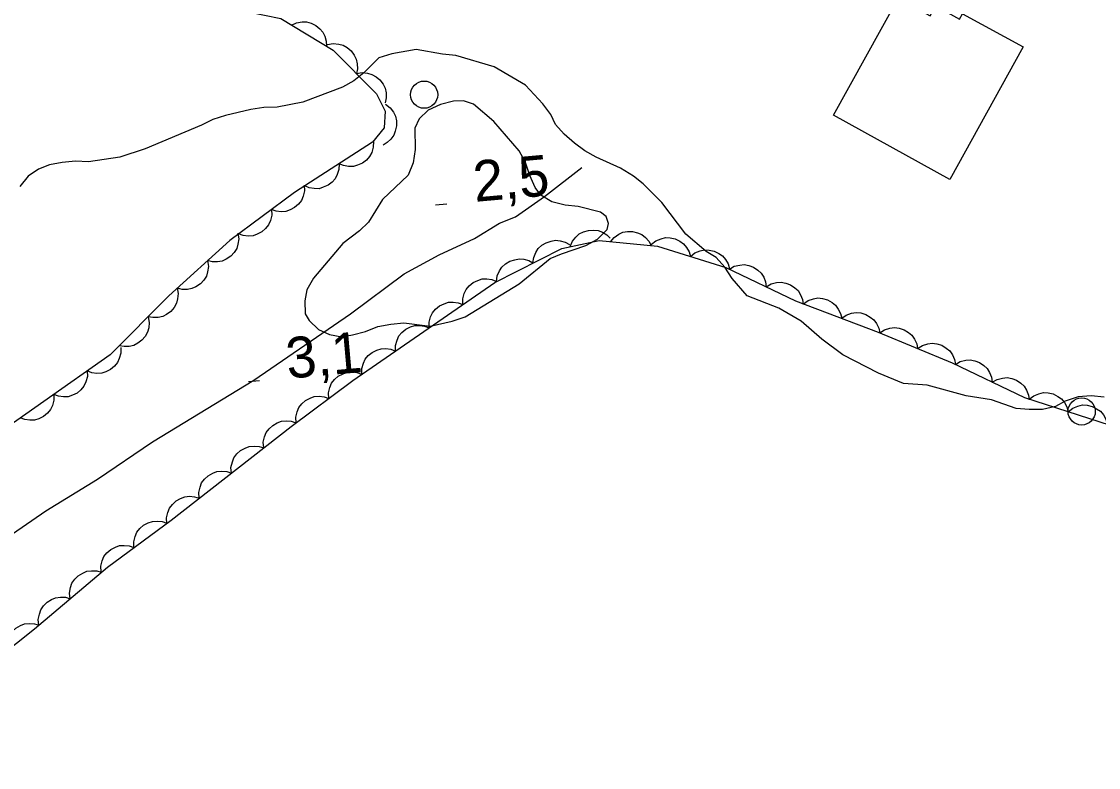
# Model space of a CAD drawing. Extents: x 336540 to 340074, y 5572036 to 5573747.
# Drawn here: x 337934.5 to 338013.4, y 5572722 to 5572776.8 of the extents above; entities that cross this region are included whole.
import ezdxf

# ---------------------------------------------------------------- set-up
doc = ezdxf.new("R2010")
doc.units = 0
for name, color, linetype in [('Niveau 2', 7, 'Continuous'), ('Niveau 22', 7, 'Continuous'), ('Niveau 3', 7, 'Continuous'), ('Niveau 31', 7, 'Continuous'), ('Niveau 36', 7, 'Continuous'), ('Niveau 44', 7, 'Continuous')]:
    doc.layers.add(name, color=color, linetype=linetype)

msp = doc.modelspace()

# ---------------------------------------------------------------- linework, layer by layer
at = {"layer": 'Niveau 2'}
for points in [[(338013.87, 5572749.22), (338012.91, 5572749.31), (338011.96, 5572749.23), (338011.01, 5572748.93), (338010.28, 5572748.52), (338009.33, 5572748.32), (338008.37, 5572748.3), (338007.41, 5572748.39), (338005.59, 5572749.02), (338003.73, 5572749.32), (338000.89, 5572750.09), (337999.14, 5572750.22), (337997.32, 5572750.97), (337994.7, 5572752.31), (337993.15, 5572753.46), (337991.65, 5572754.78), (337990, 5572755.75), (337987.67, 5572756.65), (337986.57, 5572757.92), (337986.04, 5572758.76), (337985.4, 5572759.47), (337984.66, 5572759.91), (337983.17, 5572761.17), (337981.42, 5572763.49), (337980.04, 5572764.87), (337979.35, 5572765.42), (337978.38, 5572766.01), (337976.61, 5572766.82), (337975.76, 5572767.3), (337975.01, 5572767.85), (337974.26, 5572768.51), (337973.63, 5572769.23), (337973.27, 5572769.95), (337972.69, 5572770.73), (337971.42, 5572772.1), (337969.13, 5572773.46), (337966.3, 5572774.29), (337965.34, 5572774.38), (337963.41, 5572774.73), (337961.62, 5572774.41), (337960.67, 5572774.1), (337959.56, 5572773), (337958.84, 5572772.42), (337958.01, 5572771.95), (337955.1, 5572770.87), (337953.2, 5572770.48), (337952.24, 5572770.46), (337951.28, 5572770.32), (337949.43, 5572769.88), (337948.48, 5572769.58), (337947.65, 5572769.16), (337943.52, 5572767.43), (337941.67, 5572766.82), (337939.37, 5572766.48), (337938.41, 5572766.52), (337937.45, 5572766.44), (337936.5, 5572766.25), (337935.71, 5572765.95), (337934.94, 5572765.42), (337934.33, 5572764.67)], [(337958.02, 5572760.48), (337955.88, 5572757.94), (337955.39, 5572757.09), (337955.24, 5572756.29), (337955.26, 5572755.33), (337955.56, 5572754.83), (337956.25, 5572754.17), (337957.05, 5572753.8), (337957.95, 5572753.65), (337958.74, 5572753.78), (337959.69, 5572754.03), (337960.59, 5572754.39), (337961.54, 5572754.58), (337962.5, 5572754.66), (337964.42, 5572754.43), (337966.05, 5572754.8), (337967, 5572755.11), (337970.95, 5572757.52), (337973.22, 5572759.38), (337974.06, 5572759.74), (337975.85, 5572760.34), (337976.69, 5572760.81), (337977.4, 5572761.51), (337977.51, 5572761.96), (337977.33, 5572762.47), (337976.92, 5572762.79), (337975.28, 5572763.21), (337974.32, 5572763.3), (337973.35, 5572763.55), (337972.55, 5572764.04), (337972.14, 5572764.6), (337971.73, 5572765.49), (337971.42, 5572766.44), (337970.95, 5572767.28), (337969.1, 5572769.43), (337967.6, 5572770.7), (337966.87, 5572770.96), (337966.13, 5572770.94), (337965.18, 5572770.69), (337964.29, 5572770.28), (337963.62, 5572769.64), (337963.3, 5572768.96), (337963.34, 5572767.38), (337963.19, 5572766.41), (337962.82, 5572765.5), (337960.94, 5572763.71), (337959.91, 5572762.05), (337959.24, 5572761.41), (337958.02, 5572760.48)]]:
    msp.add_lwpolyline(points, dxfattribs=at)
at = {"layer": 'Niveau 22'}
msp.add_lwpolyline([(337906.03, 5572720.49), (337912.12, 5572723.78), (337915.58, 5572726.51), (337920.14, 5572729.71), (337924.3, 5572732.39), (337928.22, 5572735.08), (337931.65, 5572737.73), (337936.24, 5572740.87), (337940.02, 5572743.2), (337944.07, 5572745.93), (337951.49, 5572750.46), (337958.58, 5572755.34), (337962.53, 5572758.26), (337965.1, 5572759.66), (337967.67, 5572760.85), (337969.51, 5572761.97), (337970.68, 5572762.45), (337972.82, 5572763.93), (337975.55, 5572766.07)], dxfattribs=at)
at = {"layer": 'Niveau 3'}
for p, q in [((337964.83, 5572763.32), (337965.64, 5572763.39)), ((337951.1, 5572750.36), (337951.91, 5572750.43))]:
    msp.add_line(p, q, dxfattribs=at)
at = {"layer": 'Niveau 31'}
msp.add_lwpolyline([(338002.54, 5572765.19), (337994, 5572769.9), (337998.74, 5572778.49), (338001.09, 5572777.19), (338001.49, 5572777.92), (338003.25, 5572776.95), (338003.47, 5572777.35), (338007.91, 5572774.91), (338002.54, 5572765.19)], dxfattribs=at)
at = {"layer": 'Niveau 36'}
for centre in [(337963.984, 5572771.408), (338012.209, 5572748.172)]:
    msp.add_circle(centre, 1, dxfattribs=at)
at = {"layer": 'Niveau 44'}
for points in [[(337934.4, 5572794.68), (337934.66, 5572793.79), (337934.74, 5572792.83), (337934.66, 5572786.75), (337935.28, 5572781.4), (337936.25, 5572779.81), (337937.17, 5572779.05), (337938.58, 5572778.41), (337942.69, 5572777.91), (337948.68, 5572777.98), (337953.47, 5572776.99), (337957.31, 5572774.68), (337960.5, 5572771.46), (337961.13, 5572770.21), (337961.05, 5572768.98), (337960.2, 5572767.92), (337954.48, 5572764.24), (337949.74, 5572760.71), (337945.27, 5572756.64), (337940.95, 5572752.31), (337931.21, 5572745.48)], [(337954.26, 5572776.52), (337954.63, 5572776.69), (337955.04, 5572776.75), (337955.37, 5572776.75), (337955.71, 5572776.65), (337956.04, 5572776.49), (337956.33, 5572776.24), (337956.55, 5572776), (337956.7, 5572775.69), (337956.81, 5572775.33), (337956.83, 5572774.97)], [(337956.91, 5572775.08), (337957.32, 5572775.16), (337957.73, 5572775.11), (337958.05, 5572775.03), (337958.35, 5572774.86), (337958.63, 5572774.62), (337958.85, 5572774.3), (337959.01, 5572774.02), (337959.08, 5572773.67), (337959.09, 5572773.3), (337959.02, 5572772.95)], [(337959.02, 5572772.95), (337959.43, 5572773.03), (337959.84, 5572772.98), (337960.16, 5572772.9), (337960.46, 5572772.72), (337960.74, 5572772.49), (337960.97, 5572772.17), (337961.12, 5572771.89), (337961.19, 5572771.54), (337961.21, 5572771.17), (337961.14, 5572770.82)], [(337961.16, 5572770.71), (337961.49, 5572770.45), (337961.73, 5572770.12), (337961.88, 5572769.82), (337961.95, 5572769.48), (337961.96, 5572769.11), (337961.87, 5572768.74), (337961.76, 5572768.43), (337961.55, 5572768.15), (337961.28, 5572767.89), (337960.97, 5572767.71)], [(337960.27, 5572767.97), (337960.26, 5572767.55), (337960.14, 5572767.16), (337959.99, 5572766.87), (337959.76, 5572766.61), (337959.46, 5572766.38), (337959.11, 5572766.23), (337958.8, 5572766.13), (337958.45, 5572766.14), (337958.08, 5572766.2), (337957.75, 5572766.34)], [(337957.75, 5572766.34), (337957.74, 5572765.93), (337957.61, 5572765.54), (337957.47, 5572765.24), (337957.23, 5572764.98), (337956.94, 5572764.76), (337956.59, 5572764.61), (337956.28, 5572764.51), (337955.92, 5572764.52), (337955.56, 5572764.58), (337955.23, 5572764.72)], [(337955.19, 5572764.77), (337955.21, 5572764.35), (337955.11, 5572763.96), (337954.99, 5572763.65), (337954.77, 5572763.38), (337954.49, 5572763.13), (337954.15, 5572762.96), (337953.85, 5572762.84), (337953.5, 5572762.82), (337953.13, 5572762.86), (337952.79, 5572762.98)], [(337952.79, 5572762.98), (337952.81, 5572762.56), (337952.71, 5572762.17), (337952.58, 5572761.86), (337952.36, 5572761.59), (337952.09, 5572761.34), (337951.75, 5572761.17), (337951.44, 5572761.05), (337951.09, 5572761.03), (337950.72, 5572761.07), (337950.38, 5572761.19)], [(337950.33, 5572761.25), (337950.39, 5572760.83), (337950.33, 5572760.43), (337950.24, 5572760.12), (337950.05, 5572759.82), (337949.8, 5572759.55), (337949.47, 5572759.34), (337949.18, 5572759.2), (337948.83, 5572759.14), (337948.46, 5572759.14), (337948.11, 5572759.23)], [(337974.7, 5572760.26), (337974.86, 5572760.65), (337975.12, 5572760.96), (337975.36, 5572761.19), (337975.67, 5572761.34), (337976.03, 5572761.45), (337976.41, 5572761.46), (337976.74, 5572761.44), (337977.06, 5572761.31), (337977.38, 5572761.12), (337977.64, 5572760.87)], [(337977.65, 5572760.62), (337977.92, 5572760.94), (337978.26, 5572761.17), (337978.56, 5572761.31), (337978.9, 5572761.37), (337979.27, 5572761.37), (337979.64, 5572761.27), (337979.95, 5572761.15), (337980.22, 5572760.93), (337980.47, 5572760.65), (337980.64, 5572760.33)], [(337910.58, 5572717.59), (337921.18, 5572723.54), (337926.3, 5572726.17), (337931.3, 5572728.96), (337935.41, 5572732.21), (337940.76, 5572736.75), (337945.43, 5572740.19), (337954.24, 5572747.07), (337958.75, 5572750.43), (337969.16, 5572757.62), (337974.08, 5572760.13), (337976.82, 5572760.7), (337981.1, 5572760.29), (337986.11, 5572758.73), (337991.23, 5572756.29), (337997.28, 5572753.98), (338002.71, 5572751.73), (338008.01, 5572749.18), (338014.31, 5572747.17)], [(337971.97, 5572759.06), (337972.02, 5572759.47), (337972.19, 5572759.84), (337972.36, 5572760.12), (337972.63, 5572760.36), (337972.94, 5572760.55), (337973.3, 5572760.67), (337973.62, 5572760.73), (337973.97, 5572760.69), (337974.33, 5572760.59), (337974.65, 5572760.42)], [(337980.66, 5572760.43), (337980.98, 5572760.69), (337981.36, 5572760.84), (337981.68, 5572760.92), (337982.03, 5572760.9), (337982.39, 5572760.83), (337982.74, 5572760.65), (337983.01, 5572760.47), (337983.23, 5572760.2), (337983.42, 5572759.88), (337983.52, 5572759.54)], [(337983.52, 5572759.54), (337983.85, 5572759.8), (337984.23, 5572759.95), (337984.55, 5572760.03), (337984.9, 5572760.01), (337985.26, 5572759.93), (337985.6, 5572759.76), (337985.87, 5572759.58), (337986.1, 5572759.31), (337986.28, 5572758.99), (337986.39, 5572758.64)], [(337948.11, 5572759.23), (337948.17, 5572758.81), (337948.11, 5572758.41), (337948.02, 5572758.1), (337947.83, 5572757.8), (337947.58, 5572757.53), (337947.25, 5572757.32), (337946.96, 5572757.18), (337946.62, 5572757.12), (337946.24, 5572757.12), (337945.89, 5572757.21)], [(337969.3, 5572757.69), (337969.35, 5572758.11), (337969.52, 5572758.48), (337969.69, 5572758.76), (337969.95, 5572758.99), (337970.27, 5572759.19), (337970.63, 5572759.3), (337970.95, 5572759.37), (337971.3, 5572759.33), (337971.66, 5572759.23), (337971.97, 5572759.06)], [(337986.37, 5572758.61), (337986.73, 5572758.82), (337987.13, 5572758.91), (337987.46, 5572758.95), (337987.8, 5572758.88), (337988.15, 5572758.75), (337988.46, 5572758.53), (337988.71, 5572758.32), (337988.89, 5572758.02), (337989.03, 5572757.67), (337989.08, 5572757.31)], [(337966.82, 5572756.01), (337966.82, 5572756.42), (337966.93, 5572756.81), (337967.07, 5572757.11), (337967.3, 5572757.38), (337967.58, 5572757.62), (337967.93, 5572757.78), (337968.24, 5572757.89), (337968.59, 5572757.89), (337968.96, 5572757.84), (337969.29, 5572757.71)], [(337989.08, 5572757.31), (337989.44, 5572757.53), (337989.84, 5572757.62), (337990.16, 5572757.66), (337990.51, 5572757.59), (337990.86, 5572757.46), (337991.17, 5572757.24), (337991.41, 5572757.03), (337991.6, 5572756.72), (337991.73, 5572756.38), (337991.79, 5572756.02)], [(337945.87, 5572757.24), (337945.95, 5572756.83), (337945.9, 5572756.42), (337945.83, 5572756.1), (337945.65, 5572755.8), (337945.41, 5572755.51), (337945.1, 5572755.29), (337944.82, 5572755.13), (337944.47, 5572755.06), (337944.1, 5572755.05), (337943.75, 5572755.11)], [(337991.81, 5572756.07), (337992.15, 5572756.31), (337992.54, 5572756.44), (337992.86, 5572756.5), (337993.21, 5572756.46), (337993.57, 5572756.36), (337993.9, 5572756.16), (337994.16, 5572755.97), (337994.36, 5572755.68), (337994.53, 5572755.35), (337994.61, 5572755)], [(337964.35, 5572754.3), (337964.35, 5572754.72), (337964.46, 5572755.11), (337964.6, 5572755.41), (337964.83, 5572755.68), (337965.11, 5572755.91), (337965.46, 5572756.07), (337965.77, 5572756.18), (337966.12, 5572756.19), (337966.49, 5572756.14), (337966.82, 5572756.01)], [(337943.75, 5572755.11), (337943.83, 5572754.7), (337943.79, 5572754.3), (337943.71, 5572753.98), (337943.53, 5572753.67), (337943.29, 5572753.39), (337942.98, 5572753.17), (337942.7, 5572753.01), (337942.35, 5572752.94), (337941.98, 5572752.92), (337941.63, 5572752.99)], [(337994.61, 5572755), (337994.95, 5572755.24), (337995.34, 5572755.37), (337995.66, 5572755.43), (337996.01, 5572755.39), (337996.37, 5572755.29), (337996.7, 5572755.09), (337996.96, 5572754.9), (337997.17, 5572754.61), (337997.33, 5572754.28), (337997.41, 5572753.93)], [(337961.89, 5572752.6), (337961.88, 5572753.01), (337962, 5572753.4), (337962.13, 5572753.71), (337962.36, 5572753.97), (337962.64, 5572754.21), (337962.99, 5572754.37), (337963.3, 5572754.48), (337963.65, 5572754.48), (337964.02, 5572754.43), (337964.35, 5572754.3)], [(337997.41, 5572753.93), (337997.76, 5572754.16), (337998.15, 5572754.27), (337998.48, 5572754.32), (337998.82, 5572754.28), (337999.18, 5572754.16), (337999.5, 5572753.96), (337999.76, 5572753.76), (337999.96, 5572753.47), (338000.11, 5572753.13), (338000.18, 5572752.78)], [(337941.74, 5572752.86), (337941.74, 5572752.44), (337941.63, 5572752.05), (337941.5, 5572751.75), (337941.27, 5572751.48), (337940.99, 5572751.24), (337940.64, 5572751.08), (337940.34, 5572750.97), (337939.98, 5572750.96), (337939.62, 5572751.01), (337939.28, 5572751.14)], [(337959.42, 5572750.89), (337959.41, 5572751.31), (337959.53, 5572751.7), (337959.66, 5572752), (337959.89, 5572752.27), (337960.17, 5572752.5), (337960.52, 5572752.67), (337960.83, 5572752.77), (337961.18, 5572752.78), (337961.55, 5572752.73), (337961.89, 5572752.6)], [(338000.18, 5572752.78), (338000.53, 5572753.01), (338000.92, 5572753.12), (338001.25, 5572753.17), (338001.6, 5572753.13), (338001.95, 5572753.02), (338002.27, 5572752.81), (338002.53, 5572752.61), (338002.73, 5572752.32), (338002.88, 5572751.98), (338002.95, 5572751.63)], [(338002.95, 5572751.62), (338003.31, 5572751.83), (338003.71, 5572751.92), (338004.03, 5572751.95), (338004.38, 5572751.89), (338004.72, 5572751.76), (338005.04, 5572751.53), (338005.28, 5572751.32), (338005.46, 5572751.02), (338005.6, 5572750.67), (338005.65, 5572750.31)], [(337939.28, 5572751.14), (337939.29, 5572750.72), (337939.18, 5572750.33), (337939.04, 5572750.03), (337938.82, 5572749.76), (337938.53, 5572749.52), (337938.19, 5572749.36), (337937.88, 5572749.25), (337937.53, 5572749.24), (337937.16, 5572749.29), (337936.82, 5572749.42)], [(337956.99, 5572749.12), (337956.98, 5572749.54), (337957.08, 5572749.93), (337957.2, 5572750.24), (337957.42, 5572750.51), (337957.69, 5572750.76), (337958.04, 5572750.93), (337958.34, 5572751.05), (337958.69, 5572751.07), (337959.06, 5572751.03), (337959.4, 5572750.91)], [(338005.65, 5572750.31), (338006.01, 5572750.52), (338006.41, 5572750.62), (338006.74, 5572750.65), (338007.08, 5572750.59), (338007.43, 5572750.45), (338007.74, 5572750.23), (338007.99, 5572750.02), (338008.17, 5572749.72), (338008.3, 5572749.37), (338008.36, 5572749.01)], [(337936.82, 5572749.42), (337936.83, 5572749), (337936.72, 5572748.61), (337936.59, 5572748.31), (337936.36, 5572748.04), (337936.08, 5572747.8), (337935.73, 5572747.63), (337935.42, 5572747.53), (337935.07, 5572747.52), (337934.7, 5572747.57), (337934.37, 5572747.69)], [(338008.37, 5572749.06), (338008.7, 5572749.32), (338009.08, 5572749.47), (338009.4, 5572749.55), (338009.75, 5572749.53), (338010.11, 5572749.45), (338010.46, 5572749.27), (338010.73, 5572749.09), (338010.95, 5572748.82), (338011.13, 5572748.5), (338011.23, 5572748.15)], [(337954.59, 5572747.33), (337954.57, 5572747.75), (337954.67, 5572748.14), (337954.79, 5572748.45), (337955.01, 5572748.72), (337955.29, 5572748.97), (337955.63, 5572749.14), (337955.93, 5572749.26), (337956.29, 5572749.28), (337956.65, 5572749.24), (337956.99, 5572749.12)], [(338011.23, 5572748.15), (338011.56, 5572748.41), (338011.94, 5572748.56), (338012.26, 5572748.64), (338012.61, 5572748.62), (338012.97, 5572748.54), (338013.31, 5572748.36), (338013.59, 5572748.18), (338013.81, 5572747.91), (338013.99, 5572747.59), (338014.09, 5572747.24)], [(337952.22, 5572745.49), (337952.19, 5572745.91), (337952.28, 5572746.3), (337952.4, 5572746.61), (337952.61, 5572746.89), (337952.88, 5572747.14), (337953.22, 5572747.33), (337953.52, 5572747.45), (337953.87, 5572747.48), (337954.24, 5572747.45), (337954.58, 5572747.34)], [(337949.85, 5572743.64), (337949.82, 5572744.06), (337949.92, 5572744.46), (337950.03, 5572744.77), (337950.25, 5572745.05), (337950.52, 5572745.3), (337950.85, 5572745.48), (337951.15, 5572745.6), (337951.51, 5572745.63), (337951.88, 5572745.6), (337952.22, 5572745.49)], [(337947.49, 5572741.8), (337947.46, 5572742.21), (337947.55, 5572742.61), (337947.67, 5572742.92), (337947.88, 5572743.2), (337948.15, 5572743.45), (337948.49, 5572743.63), (337948.79, 5572743.76), (337949.14, 5572743.79), (337949.51, 5572743.75), (337949.85, 5572743.64)], [(337945.12, 5572739.95), (337945.1, 5572740.37), (337945.19, 5572740.76), (337945.3, 5572741.07), (337945.52, 5572741.35), (337945.79, 5572741.61), (337946.12, 5572741.79), (337946.43, 5572741.91), (337946.78, 5572741.94), (337947.15, 5572741.91), (337947.49, 5572741.8)], [(337942.7, 5572738.18), (337942.69, 5572738.6), (337942.79, 5572738.99), (337942.91, 5572739.3), (337943.13, 5572739.57), (337943.41, 5572739.82), (337943.75, 5572739.99), (337944.06, 5572740.1), (337944.41, 5572740.12), (337944.78, 5572740.08), (337945.12, 5572739.96)], [(337940.29, 5572736.4), (337940.27, 5572736.82), (337940.37, 5572737.21), (337940.5, 5572737.52), (337940.72, 5572737.79), (337941, 5572738.04), (337941.34, 5572738.21), (337941.64, 5572738.32), (337941.99, 5572738.34), (337942.36, 5572738.3), (337942.7, 5572738.18)], [(337938.02, 5572734.43), (337937.98, 5572734.84), (337938.05, 5572735.24), (337938.16, 5572735.56), (337938.36, 5572735.85), (337938.62, 5572736.11), (337938.95, 5572736.3), (337939.25, 5572736.44), (337939.59, 5572736.48), (337939.97, 5572736.47), (337940.31, 5572736.37)], [(337935.74, 5572732.49), (337935.69, 5572732.9), (337935.77, 5572733.3), (337935.87, 5572733.62), (337936.07, 5572733.9), (337936.33, 5572734.17), (337936.66, 5572734.36), (337936.96, 5572734.5), (337937.31, 5572734.54), (337937.68, 5572734.53), (337938.02, 5572734.43)], [(337933.39, 5572730.62), (337933.36, 5572731.03), (337933.45, 5572731.43), (337933.57, 5572731.74), (337933.78, 5572732.02), (337934.05, 5572732.27), (337934.38, 5572732.46), (337934.68, 5572732.58), (337935.03, 5572732.61), (337935.4, 5572732.58), (337935.75, 5572732.48)]]:
    msp.add_lwpolyline(points, dxfattribs=at)

# ---------------------------------------------------------------- texts
at = {"layer": 'Niveau 3'}
for s, p in [('2,5    ', (337967.71, 5572763.54)), ('3,1    ', (337953.98, 5572750.57))]:
    msp.add_text(s, height=2.9999, rotation=5.04747, dxfattribs=at).set_placement(p)

doc.saveas('drawing.dxf')
